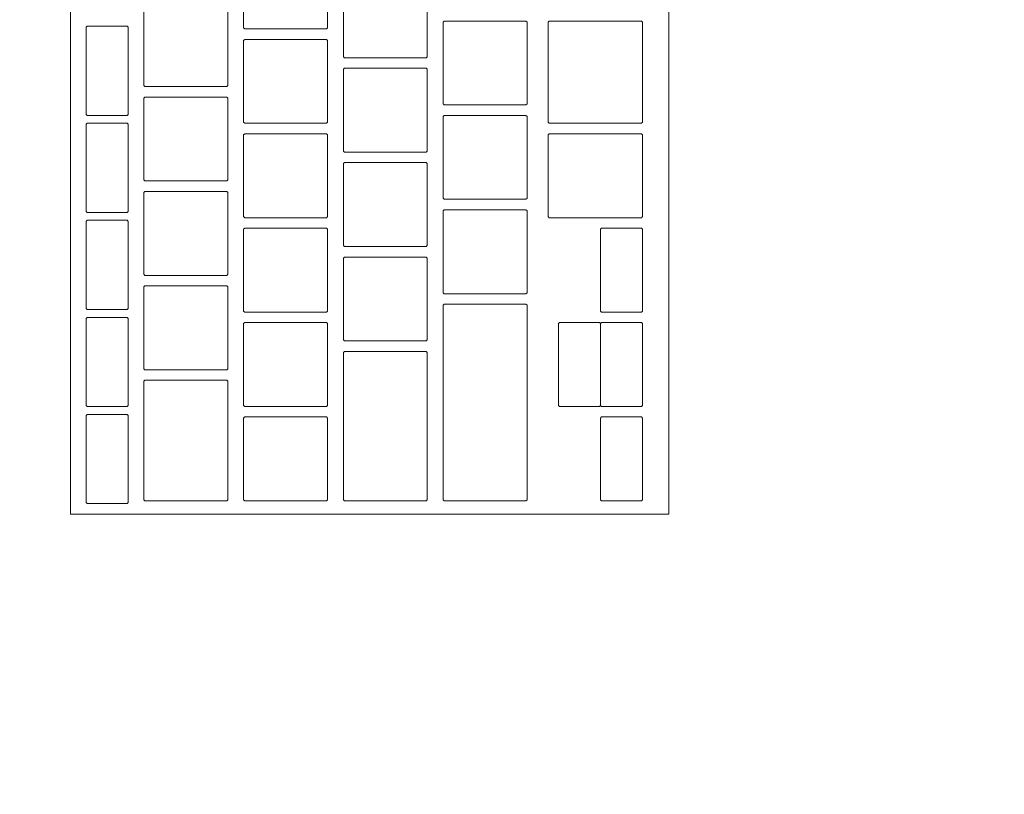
# Model space of a CAD drawing. Header units: metres. Extents: x -4 to 100, y -11 to 17.
# Tile 600 of 656: x 54.98 to 55.168, y 1.558 to 1.705. Entities that reach past the tile are written whole.
import ezdxf

# ---------------------------------------------------------------- set-up
doc = ezdxf.new("R2010")
doc.units = ezdxf.units.M
doc.header["$MEASUREMENT"] = 0
doc.linetypes.add('Wipeout_Contour', pattern=[1, 0, -1])
doc.layers.add('152 - Bemaßung_ Beschriftung.Ausbau', color=7, linetype='Continuous')
doc.layers.add('701 - Einrichtung.Möbel', color=7, linetype='Continuous')
doc.styles.add('ERSTELLTER_STIL_2', font='txt')
doc.dimstyles.new('ERSTELLTER_STIL__5', dxfattribs={"dimtxt": 0.1, "dimasz": 0.0532, "dimexe": 0.18, "dimexo": 0.0625, "dimgap": 0, "dimtad": 1, "dimtih": 1, "dimtoh": 1, "dimzin": 0, "dimdsep": 46, "dimtxsty": 'ERSTELLTER_STIL_2', "dimblk": 'ARROWHEAD_2', "dimblk1": 'ARROWHEAD_2', "dimblk2": 'ARROWHEAD_2', "dimcen": 0.09, "dimse1": 1, "dimse2": 1, "dimclrd": 7, "dimclre": 7, "dimclrt": 7, "dimazin": 0, "dimtfac": 1, "dimtdec": 4, "dimtmove": 0, "dimatfit": 3, "dimfxl": 1, "dimtolj": 1, "dimtzin": 0, "dimarcsym": 0})

# ---------------------------------------------------------------- blocks, each defined once
blk = doc.blocks.new('*D512')
at = {"layer": '152 - Bemaßung_ Beschriftung.Ausbau', "color": 7, "linetype": 'Continuous', "lineweight": 5}
for p, q in [((58.06, -4.6125), (58.06, -4.5075)), ((54.6202, -4.525), (54.57978, -4.595)), ((58.08021, -4.525), (58.03979, -4.595)), ((54.59999, -4.56), (58.06, -4.56)), ((58.06, -4.56), (58.195, -4.56))]:
    blk.add_line(p, q, dxfattribs=at)
at = {"layer": '152 - Bemaßung_ Beschriftung.Ausbau', "color": 7, "lineweight": 5, "char_height": 0.1, "attachment_point": 7, "style": 'ERSTELLTER_STIL_2'}
for s, insert in [('\\A1;{\\pql;\\fArial|b0|i0|c0|p38;13\\fArial|b0|i0|c0|p38;\\A1{\\H.66x;\\S5^  ;}}', (57.83791, -4.54171)), ('\\A1;{\\pql;\\fArial|b0|i0|c0|p38;3,46}', (56.09604, -4.54))]:
    blk.add_mtext(s, dxfattribs=dict(at, insert=insert))
blk = doc.blocks.new('ARROWHEAD_2')
at = {"color": 0, "linetype": 'Continuous', "lineweight": 0}
for p, q in [((-0.3781, -0.655), (0.3781, 0.655)), ((0, 0), (-1, 0))]:
    blk.add_line(p, q, dxfattribs=at)

msp = doc.modelspace()

# ---------------------------------------------------------------- wipeouts: each hides what was drawn before it
at = {"color": 254, "linetype": 'Wipeout_Contour', "lineweight": 0, "ltscale": 334.164431}
msp.add_wipeout([(54.59999, 3.00998), (54.59999, 1.00998), (55.39999, 1.00998), (55.39999, 2.20998), (56.79999, 2.20998), (56.79999, 3.00998)], dxfattribs=at).dxf.layer = '701 - Einrichtung.Möbel'

# ---------------------------------------------------------------- next in the draw order: wipeouts: each hides what was drawn before it
at = {"color": 254, "linetype": 'Wipeout_Contour', "lineweight": 0, "ltscale": 220.307327}
msp.add_wipeout([(55.1039, 1.87312), (54.9899, 1.87312), (54.9899, 1.61112), (55.1039, 1.61112)], dxfattribs=at).dxf.layer = '701 - Einrichtung.Möbel'

# ---------------------------------------------------------------- next in the draw order: linework, layer by layer
at = {"layer": '701 - Einrichtung.Möbel', "color": 7, "linetype": 'Continuous', "lineweight": 5, "flags": 128}
msp.add_lwpolyline([(55.1039, 1.87312), (55.1039, 1.61112), (54.9899, 1.61112), (54.9899, 1.87312)], close=True, dxfattribs=at)

# ---------------------------------------------------------------- next in the draw order: wipeouts: each hides what was drawn before it
at = {"color": 254, "linetype": 'Wipeout_Contour', "lineweight": 0, "ltscale": 495.043906}
msp.add_wipeout([(55.0389, 1.71162), (55.0389, 1.71942), (55.0387, 1.71962), (55.0231, 1.71962), (55.0229, 1.71942), (55.0229, 1.70382), (55.0231, 1.70362), (55.0387, 1.70362), (55.0389, 1.70382)], dxfattribs=at).dxf.layer = '701 - Einrichtung.Möbel'
at = {"color": 254, "linetype": 'Wipeout_Contour', "lineweight": 0, "ltscale": 495.21328}
msp.add_wipeout([(55.0579, 1.70612), (55.0579, 1.71392), (55.0577, 1.71412), (55.0421, 1.71412), (55.0419, 1.71392), (55.0419, 1.69832), (55.0421, 1.69812), (55.0577, 1.69812), (55.0579, 1.69832)], dxfattribs=at).dxf.layer = '701 - Einrichtung.Möbel'
at = {"color": 254, "linetype": 'Wipeout_Contour', "lineweight": 0, "ltscale": 494.869924}
msp.add_wipeout([(55.0199, 1.70062), (55.0199, 1.70842), (55.0197, 1.70862), (55.0041, 1.70862), (55.0039, 1.70842), (55.0039, 1.69282), (55.0041, 1.69262), (55.0197, 1.69262), (55.0199, 1.69282)], dxfattribs=at).dxf.layer = '701 - Einrichtung.Möbel'
at = {"color": 254, "linetype": 'Wipeout_Contour', "lineweight": 0, "ltscale": 494.729658}
msp.add_wipeout([(55.0009, 1.69562), (55.0009, 1.70392), (55.0007, 1.70412), (54.9931, 1.70412), (54.9929, 1.70392), (54.9929, 1.68732), (54.9931, 1.68712), (55.0007, 1.68712), (55.0009, 1.68732)], dxfattribs=at).dxf.layer = '701 - Einrichtung.Möbel'
at = {"color": 254, "linetype": 'Wipeout_Contour', "lineweight": 0, "ltscale": 495.381688}
msp.add_wipeout([(55.0769, 1.69712), (55.0769, 1.70492), (55.0767, 1.70512), (55.0611, 1.70512), (55.0609, 1.70492), (55.0609, 1.68932), (55.0611, 1.68912), (55.0767, 1.68912), (55.0769, 1.68932)], dxfattribs=at).dxf.layer = '701 - Einrichtung.Möbel'
at = {"color": 254, "linetype": 'Wipeout_Contour', "lineweight": 0, "ltscale": 495.571263}
msp.add_wipeout([(55.0989, 1.69537), (55.0989, 1.70492), (55.0987, 1.70512), (55.0811, 1.70512), (55.0809, 1.70492), (55.0809, 1.68582), (55.0811, 1.68562), (55.0987, 1.68562), (55.0989, 1.68582)], dxfattribs=at).dxf.layer = '701 - Einrichtung.Möbel'
at = {"color": 254, "linetype": 'Wipeout_Contour', "lineweight": 0, "ltscale": 495.038892}
msp.add_wipeout([(55.0389, 1.69362), (55.0389, 1.70142), (55.0387, 1.70162), (55.0231, 1.70162), (55.0229, 1.70142), (55.0229, 1.68582), (55.0231, 1.68562), (55.0387, 1.68562), (55.0389, 1.68582)], dxfattribs=at).dxf.layer = '701 - Einrichtung.Möbel'
at = {"color": 254, "linetype": 'Wipeout_Contour', "lineweight": 0, "ltscale": 495.208284}
msp.add_wipeout([(55.0579, 1.68812), (55.0579, 1.69592), (55.0577, 1.69612), (55.0421, 1.69612), (55.0419, 1.69592), (55.0419, 1.68032), (55.0421, 1.68012), (55.0577, 1.68012), (55.0579, 1.68032)], dxfattribs=at).dxf.layer = '701 - Einrichtung.Möbel'
at = {"color": 254, "linetype": 'Wipeout_Contour', "lineweight": 0, "ltscale": 494.86494}
msp.add_wipeout([(55.0199, 1.68262), (55.0199, 1.69042), (55.0197, 1.69062), (55.0041, 1.69062), (55.0039, 1.69042), (55.0039, 1.67482), (55.0041, 1.67462), (55.0197, 1.67462), (55.0199, 1.67482)], dxfattribs=at).dxf.layer = '701 - Einrichtung.Möbel'
at = {"color": 254, "linetype": 'Wipeout_Contour', "lineweight": 0, "ltscale": 495.376719}
msp.add_wipeout([(55.0769, 1.67912), (55.0769, 1.68692), (55.0767, 1.68712), (55.0611, 1.68712), (55.0609, 1.68692), (55.0609, 1.67132), (55.0611, 1.67112), (55.0767, 1.67112), (55.0769, 1.67132)], dxfattribs=at).dxf.layer = '701 - Einrichtung.Möbel'
at = {"color": 254, "linetype": 'Wipeout_Contour', "lineweight": 0, "ltscale": 494.72455}
msp.add_wipeout([(55.0009, 1.67712), (55.0009, 1.68542), (55.0007, 1.68562), (54.9931, 1.68562), (54.9929, 1.68542), (54.9929, 1.66882), (54.9931, 1.66862), (55.0007, 1.66862), (55.0009, 1.66882)], dxfattribs=at).dxf.layer = '701 - Einrichtung.Möbel'
at = {"color": 254, "linetype": 'Wipeout_Contour', "lineweight": 0, "ltscale": 495.033931}
msp.add_wipeout([(55.0389, 1.67562), (55.0389, 1.68342), (55.0387, 1.68362), (55.0231, 1.68362), (55.0229, 1.68342), (55.0229, 1.66782), (55.0231, 1.66762), (55.0387, 1.66762), (55.0389, 1.66782)], dxfattribs=at).dxf.layer = '701 - Einrichtung.Möbel'
at = {"color": 254, "linetype": 'Wipeout_Contour', "lineweight": 0, "ltscale": 495.565663}
msp.add_wipeout([(55.0989, 1.67562), (55.0989, 1.68342), (55.0987, 1.68362), (55.0811, 1.68362), (55.0809, 1.68342), (55.0809, 1.66782), (55.0811, 1.66762), (55.0987, 1.66762), (55.0989, 1.66782)], dxfattribs=at).dxf.layer = '701 - Einrichtung.Möbel'
at = {"color": 254, "linetype": 'Wipeout_Contour', "lineweight": 0, "ltscale": 495.20334}
msp.add_wipeout([(55.0579, 1.67012), (55.0579, 1.67792), (55.0577, 1.67812), (55.0421, 1.67812), (55.0419, 1.67792), (55.0419, 1.66232), (55.0421, 1.66212), (55.0577, 1.66212), (55.0579, 1.66232)], dxfattribs=at).dxf.layer = '701 - Einrichtung.Möbel'
at = {"color": 254, "linetype": 'Wipeout_Contour', "lineweight": 0, "ltscale": 494.860009}
msp.add_wipeout([(55.0199, 1.66462), (55.0199, 1.67242), (55.0197, 1.67262), (55.0041, 1.67262), (55.0039, 1.67242), (55.0039, 1.65682), (55.0041, 1.65662), (55.0197, 1.65662), (55.0199, 1.65682)], dxfattribs=at).dxf.layer = '701 - Einrichtung.Möbel'
at = {"color": 254, "linetype": 'Wipeout_Contour', "lineweight": 0, "ltscale": 495.371804}
msp.add_wipeout([(55.0769, 1.66112), (55.0769, 1.66892), (55.0767, 1.66912), (55.0611, 1.66912), (55.0609, 1.66892), (55.0609, 1.65332), (55.0611, 1.65312), (55.0767, 1.65312), (55.0769, 1.65332)], dxfattribs=at).dxf.layer = '701 - Einrichtung.Möbel'
at = {"color": 254, "linetype": 'Wipeout_Contour', "lineweight": 0, "ltscale": 494.719499}
msp.add_wipeout([(55.0009, 1.65862), (55.0009, 1.66692), (55.0007, 1.66712), (54.9931, 1.66712), (54.9929, 1.66692), (54.9929, 1.65032), (54.9931, 1.65012), (55.0007, 1.65012), (55.0009, 1.65032)], dxfattribs=at).dxf.layer = '701 - Einrichtung.Möbel'
at = {"color": 254, "linetype": 'Wipeout_Contour', "lineweight": 0, "ltscale": 495.029022}
msp.add_wipeout([(55.0389, 1.65762), (55.0389, 1.66542), (55.0387, 1.66562), (55.0231, 1.66562), (55.0229, 1.66542), (55.0229, 1.64982), (55.0231, 1.64962), (55.0387, 1.64962), (55.0389, 1.64982)], dxfattribs=at).dxf.layer = '701 - Einrichtung.Möbel'
at = {"color": 254, "linetype": 'Wipeout_Contour', "lineweight": 0, "ltscale": 495.600746}
msp.add_wipeout([(55.0989, 1.65762), (55.0989, 1.66542), (55.0987, 1.66562), (55.0911, 1.66562), (55.0909, 1.66542), (55.0909, 1.64982), (55.0911, 1.64962), (55.0987, 1.64962), (55.0989, 1.64982)], dxfattribs=at).dxf.layer = '701 - Einrichtung.Möbel'
at = {"color": 254, "linetype": 'Wipeout_Contour', "lineweight": 0, "ltscale": 495.198449}
msp.add_wipeout([(55.0579, 1.65212), (55.0579, 1.65992), (55.0577, 1.66012), (55.0421, 1.66012), (55.0419, 1.65992), (55.0419, 1.64432), (55.0421, 1.64412), (55.0577, 1.64412), (55.0579, 1.64432)], dxfattribs=at).dxf.layer = '701 - Einrichtung.Möbel'
at = {"color": 254, "linetype": 'Wipeout_Contour', "lineweight": 0, "ltscale": 494.855131}
msp.add_wipeout([(55.0199, 1.64662), (55.0199, 1.65442), (55.0197, 1.65462), (55.0041, 1.65462), (55.0039, 1.65442), (55.0039, 1.63882), (55.0041, 1.63862), (55.0197, 1.63862), (55.0199, 1.63882)], dxfattribs=at).dxf.layer = '701 - Einrichtung.Möbel'
at = {"color": 254, "linetype": 'Wipeout_Contour', "lineweight": 0, "ltscale": 495.364816}
msp.add_wipeout([(55.0769, 1.63237), (55.0769, 1.65092), (55.0767, 1.65112), (55.0611, 1.65112), (55.0609, 1.65092), (55.0609, 1.61382), (55.0611, 1.61362), (55.0767, 1.61362), (55.0769, 1.61382)], dxfattribs=at).dxf.layer = '701 - Einrichtung.Möbel'
at = {"color": 254, "linetype": 'Wipeout_Contour', "lineweight": 0, "ltscale": 494.714503}
msp.add_wipeout([(55.0009, 1.64012), (55.0009, 1.64842), (55.0007, 1.64862), (54.9931, 1.64862), (54.9929, 1.64842), (54.9929, 1.63182), (54.9931, 1.63162), (55.0007, 1.63162), (55.0009, 1.63182)], dxfattribs=at).dxf.layer = '701 - Einrichtung.Möbel'
at = {"color": 254, "linetype": 'Wipeout_Contour', "lineweight": 0, "ltscale": 495.024167}
msp.add_wipeout([(55.0389, 1.63962), (55.0389, 1.64742), (55.0387, 1.64762), (55.0231, 1.64762), (55.0229, 1.64742), (55.0229, 1.63182), (55.0231, 1.63162), (55.0387, 1.63162), (55.0389, 1.63182)], dxfattribs=at).dxf.layer = '701 - Einrichtung.Möbel'
at = {"color": 254, "linetype": 'Wipeout_Contour', "lineweight": 0, "ltscale": 495.595896}
msp.add_wipeout([(55.0989, 1.63962), (55.0989, 1.64742), (55.0987, 1.64762), (55.0911, 1.64762), (55.0909, 1.64742), (55.0909, 1.63182), (55.0911, 1.63162), (55.0987, 1.63162), (55.0989, 1.63182)], dxfattribs=at).dxf.layer = '701 - Einrichtung.Möbel'
at = {"color": 254, "linetype": 'Wipeout_Contour', "lineweight": 0, "ltscale": 495.192427}
msp.add_wipeout([(55.0579, 1.62787), (55.0579, 1.64192), (55.0577, 1.64212), (55.0421, 1.64212), (55.0419, 1.64192), (55.0419, 1.61382), (55.0421, 1.61362), (55.0577, 1.61362), (55.0579, 1.61382)], dxfattribs=at).dxf.layer = '701 - Einrichtung.Möbel'
at = {"color": 254, "linetype": 'Wipeout_Contour', "lineweight": 0, "ltscale": 494.84967}
msp.add_wipeout([(55.0199, 1.62512), (55.0199, 1.63642), (55.0197, 1.63662), (55.0041, 1.63662), (55.0039, 1.63642), (55.0039, 1.61382), (55.0041, 1.61362), (55.0197, 1.61362), (55.0199, 1.61382)], dxfattribs=at).dxf.layer = '701 - Einrichtung.Möbel'
at = {"color": 254, "linetype": 'Wipeout_Contour', "lineweight": 0, "ltscale": 494.709563}
msp.add_wipeout([(55.0009, 1.62162), (55.0009, 1.62992), (55.0007, 1.63012), (54.9931, 1.63012), (54.9929, 1.62992), (54.9929, 1.61332), (54.9931, 1.61312), (55.0007, 1.61312), (55.0009, 1.61332)], dxfattribs=at).dxf.layer = '701 - Einrichtung.Möbel'
at = {"color": 254, "linetype": 'Wipeout_Contour', "lineweight": 0, "ltscale": 495.019364}
msp.add_wipeout([(55.0389, 1.62162), (55.0389, 1.62942), (55.0387, 1.62962), (55.0231, 1.62962), (55.0229, 1.62942), (55.0229, 1.61382), (55.0231, 1.61362), (55.0387, 1.61362), (55.0389, 1.61382)], dxfattribs=at).dxf.layer = '701 - Einrichtung.Möbel'
at = {"color": 254, "linetype": 'Wipeout_Contour', "lineweight": 0, "ltscale": 495.591099}
msp.add_wipeout([(55.0989, 1.62162), (55.0989, 1.62942), (55.0987, 1.62962), (55.0911, 1.62962), (55.0909, 1.62942), (55.0909, 1.61382), (55.0911, 1.61362), (55.0987, 1.61362), (55.0989, 1.61382)], dxfattribs=at).dxf.layer = '701 - Einrichtung.Möbel'

# ---------------------------------------------------------------- next in the draw order: linework, layer by layer
at = {"layer": '701 - Einrichtung.Möbel', "color": 7, "linetype": 'Continuous', "lineweight": 5, "flags": 128}
for points in [[(55.0389, 1.71162), (55.0389, 1.70382), (55.0387, 1.70362), (55.0231, 1.70362), (55.0229, 1.70382), (55.0229, 1.71942), (55.0231, 1.71962), (55.0387, 1.71962), (55.0389, 1.71942)], [(55.0579, 1.70612), (55.0579, 1.69832), (55.0577, 1.69812), (55.0421, 1.69812), (55.0419, 1.69832), (55.0419, 1.71392), (55.0421, 1.71412), (55.0577, 1.71412), (55.0579, 1.71392)], [(55.0199, 1.70062), (55.0199, 1.69282), (55.0197, 1.69262), (55.0041, 1.69262), (55.0039, 1.69282), (55.0039, 1.70842), (55.0041, 1.70862), (55.0197, 1.70862), (55.0199, 1.70842)], [(55.0009, 1.69562), (55.0009, 1.68732), (55.0007, 1.68712), (54.9931, 1.68712), (54.9929, 1.68732), (54.9929, 1.70392), (54.9931, 1.70412), (55.0007, 1.70412), (55.0009, 1.70392)], [(55.0769, 1.69712), (55.0769, 1.68932), (55.0767, 1.68912), (55.0611, 1.68912), (55.0609, 1.68932), (55.0609, 1.70492), (55.0611, 1.70512), (55.0767, 1.70512), (55.0769, 1.70492)], [(55.0989, 1.69537), (55.0989, 1.68582), (55.0987, 1.68562), (55.0811, 1.68562), (55.0809, 1.68582), (55.0809, 1.70492), (55.0811, 1.70512), (55.0987, 1.70512), (55.0989, 1.70492)], [(55.0389, 1.69362), (55.0389, 1.68582), (55.0387, 1.68562), (55.0231, 1.68562), (55.0229, 1.68582), (55.0229, 1.70142), (55.0231, 1.70162), (55.0387, 1.70162), (55.0389, 1.70142)], [(55.0579, 1.68812), (55.0579, 1.68032), (55.0577, 1.68012), (55.0421, 1.68012), (55.0419, 1.68032), (55.0419, 1.69592), (55.0421, 1.69612), (55.0577, 1.69612), (55.0579, 1.69592)], [(55.0199, 1.68262), (55.0199, 1.67482), (55.0197, 1.67462), (55.0041, 1.67462), (55.0039, 1.67482), (55.0039, 1.69042), (55.0041, 1.69062), (55.0197, 1.69062), (55.0199, 1.69042)], [(55.0769, 1.67912), (55.0769, 1.67132), (55.0767, 1.67112), (55.0611, 1.67112), (55.0609, 1.67132), (55.0609, 1.68692), (55.0611, 1.68712), (55.0767, 1.68712), (55.0769, 1.68692)], [(55.0009, 1.67712), (55.0009, 1.66882), (55.0007, 1.66862), (54.9931, 1.66862), (54.9929, 1.66882), (54.9929, 1.68542), (54.9931, 1.68562), (55.0007, 1.68562), (55.0009, 1.68542)], [(55.0389, 1.67562), (55.0389, 1.66782), (55.0387, 1.66762), (55.0231, 1.66762), (55.0229, 1.66782), (55.0229, 1.68342), (55.0231, 1.68362), (55.0387, 1.68362), (55.0389, 1.68342)], [(55.0989, 1.67562), (55.0989, 1.66782), (55.0987, 1.66762), (55.0811, 1.66762), (55.0809, 1.66782), (55.0809, 1.68342), (55.0811, 1.68362), (55.0987, 1.68362), (55.0989, 1.68342)], [(55.0579, 1.67012), (55.0579, 1.66232), (55.0577, 1.66212), (55.0421, 1.66212), (55.0419, 1.66232), (55.0419, 1.67792), (55.0421, 1.67812), (55.0577, 1.67812), (55.0579, 1.67792)], [(55.0199, 1.66462), (55.0199, 1.65682), (55.0197, 1.65662), (55.0041, 1.65662), (55.0039, 1.65682), (55.0039, 1.67242), (55.0041, 1.67262), (55.0197, 1.67262), (55.0199, 1.67242)], [(55.0769, 1.66112), (55.0769, 1.65332), (55.0767, 1.65312), (55.0611, 1.65312), (55.0609, 1.65332), (55.0609, 1.66892), (55.0611, 1.66912), (55.0767, 1.66912), (55.0769, 1.66892)], [(55.0009, 1.65862), (55.0009, 1.65032), (55.0007, 1.65012), (54.9931, 1.65012), (54.9929, 1.65032), (54.9929, 1.66692), (54.9931, 1.66712), (55.0007, 1.66712), (55.0009, 1.66692)], [(55.0389, 1.65762), (55.0389, 1.64982), (55.0387, 1.64962), (55.0231, 1.64962), (55.0229, 1.64982), (55.0229, 1.66542), (55.0231, 1.66562), (55.0387, 1.66562), (55.0389, 1.66542)], [(55.0989, 1.65762), (55.0989, 1.64982), (55.0987, 1.64962), (55.0911, 1.64962), (55.0909, 1.64982), (55.0909, 1.66542), (55.0911, 1.66562), (55.0987, 1.66562), (55.0989, 1.66542)], [(55.0579, 1.65212), (55.0579, 1.64432), (55.0577, 1.64412), (55.0421, 1.64412), (55.0419, 1.64432), (55.0419, 1.65992), (55.0421, 1.66012), (55.0577, 1.66012), (55.0579, 1.65992)], [(55.0199, 1.64662), (55.0199, 1.63882), (55.0197, 1.63862), (55.0041, 1.63862), (55.0039, 1.63882), (55.0039, 1.65442), (55.0041, 1.65462), (55.0197, 1.65462), (55.0199, 1.65442)], [(55.0769, 1.63237), (55.0769, 1.61382), (55.0767, 1.61362), (55.0611, 1.61362), (55.0609, 1.61382), (55.0609, 1.65092), (55.0611, 1.65112), (55.0767, 1.65112), (55.0769, 1.65092)], [(55.0009, 1.64012), (55.0009, 1.63182), (55.0007, 1.63162), (54.9931, 1.63162), (54.9929, 1.63182), (54.9929, 1.64842), (54.9931, 1.64862), (55.0007, 1.64862), (55.0009, 1.64842)], [(55.0389, 1.63962), (55.0389, 1.63182), (55.0387, 1.63162), (55.0231, 1.63162), (55.0229, 1.63182), (55.0229, 1.64742), (55.0231, 1.64762), (55.0387, 1.64762), (55.0389, 1.64742)], [(55.0989, 1.63962), (55.0989, 1.63182), (55.0987, 1.63162), (55.0911, 1.63162), (55.0909, 1.63182), (55.0909, 1.64742), (55.0911, 1.64762), (55.0987, 1.64762), (55.0989, 1.64742)], [(55.0579, 1.62787), (55.0579, 1.61382), (55.0577, 1.61362), (55.0421, 1.61362), (55.0419, 1.61382), (55.0419, 1.64192), (55.0421, 1.64212), (55.0577, 1.64212), (55.0579, 1.64192)], [(55.0199, 1.62512), (55.0199, 1.61382), (55.0197, 1.61362), (55.0041, 1.61362), (55.0039, 1.61382), (55.0039, 1.63642), (55.0041, 1.63662), (55.0197, 1.63662), (55.0199, 1.63642)], [(55.0009, 1.62162), (55.0009, 1.61332), (55.0007, 1.61312), (54.9931, 1.61312), (54.9929, 1.61332), (54.9929, 1.62992), (54.9931, 1.63012), (55.0007, 1.63012), (55.0009, 1.62992)], [(55.0389, 1.62162), (55.0389, 1.61382), (55.0387, 1.61362), (55.0231, 1.61362), (55.0229, 1.61382), (55.0229, 1.62942), (55.0231, 1.62962), (55.0387, 1.62962), (55.0389, 1.62942)], [(55.0989, 1.62162), (55.0989, 1.61382), (55.0987, 1.61362), (55.0911, 1.61362), (55.0909, 1.61382), (55.0909, 1.62942), (55.0911, 1.62962), (55.0987, 1.62962), (55.0989, 1.62942)]]:
    msp.add_lwpolyline(points, close=True, dxfattribs=at)

# ---------------------------------------------------------------- next in the draw order: wipeouts: each hides what was drawn before it
at = {"color": 254, "linetype": 'Wipeout_Contour', "lineweight": 0, "ltscale": 495.52393}
msp.add_wipeout([(55.0909, 1.63962), (55.0909, 1.64742), (55.0907, 1.64762), (55.0831, 1.64762), (55.0829, 1.64742), (55.0829, 1.63182), (55.0831, 1.63162), (55.0907, 1.63162), (55.0909, 1.63182)], dxfattribs=at).dxf.layer = '701 - Einrichtung.Möbel'

# ---------------------------------------------------------------- next in the draw order: linework, layer by layer
at = {"layer": '701 - Einrichtung.Möbel', "color": 7, "linetype": 'Continuous', "lineweight": 5, "flags": 128}
msp.add_lwpolyline([(55.0909, 1.63962), (55.0909, 1.63182), (55.0907, 1.63162), (55.0831, 1.63162), (55.0829, 1.63182), (55.0829, 1.64742), (55.0831, 1.64762), (55.0907, 1.64762), (55.0909, 1.64742)], close=True, dxfattribs=at)

# ---------------------------------------------------------------- next in the draw order: dimensions: what is measured, and where the dimension line sits
at = {"layer": '152 - Bemaßung_ Beschriftung.Ausbau', "color": 7, "linetype": 'Continuous', "lineweight": 5}
dim = msp.add_linear_dim(base=(58.06, -4.56), p1=(54.59999, 0.69998), p2=(58.06, 3.25999), angle=0, dimstyle='ERSTELLTER_STIL__5', dxfattribs=at)
dim.commit()
dim.dimension.update_dxf_attribs({"geometry": '*D512', "text_midpoint": (56.22592, -4.49), "dimtype": 160})

doc.saveas('drawing.dxf')
